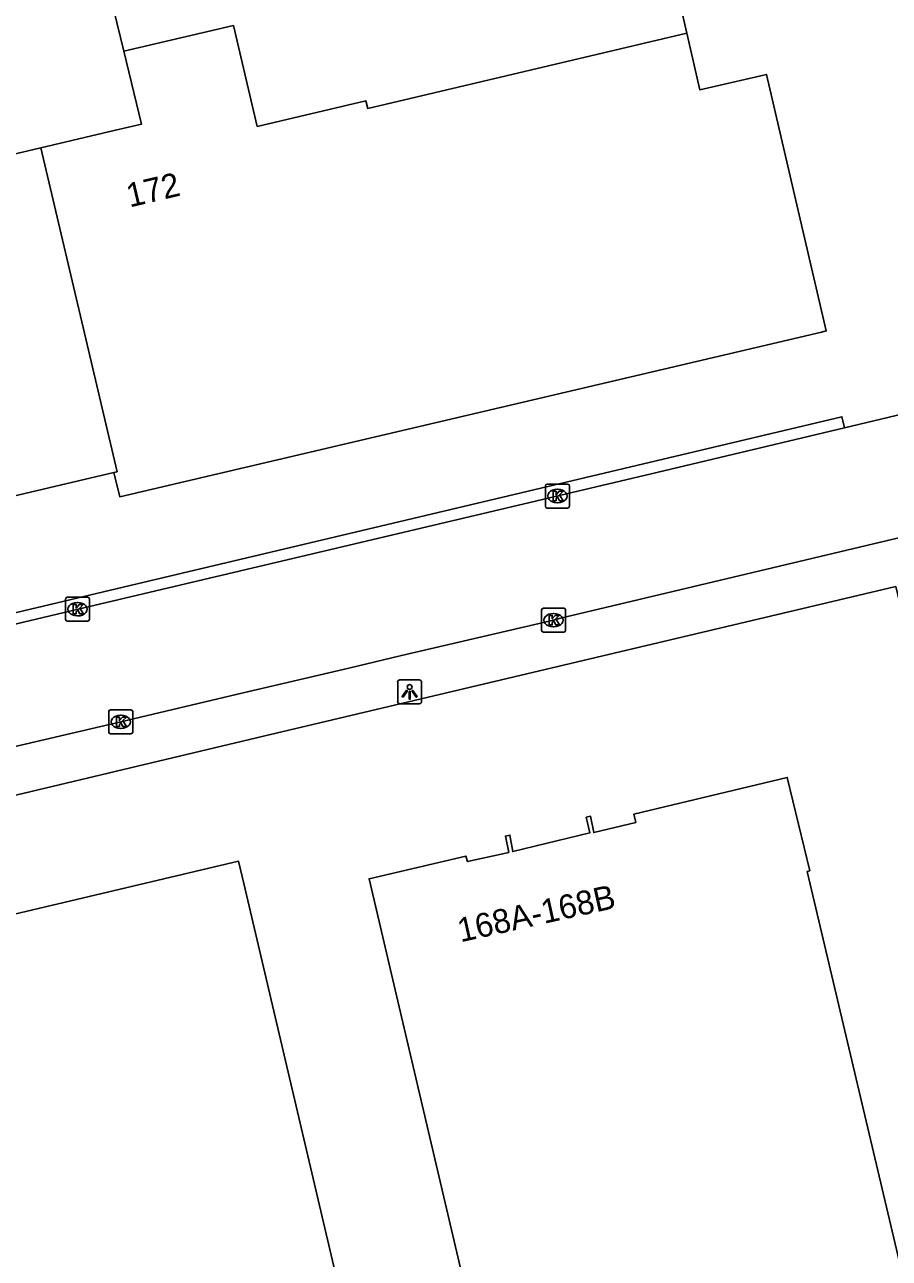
# Model space of a CAD drawing. Extents: x 158038 to 159242, y 380133 to 381214.
# Drawn here: x 158857.8 to 158893.9, y 381095.8 to 381147.3 of the extents above; entities that cross this region are included whole.
import ezdxf

# ---------------------------------------------------------------- set-up
doc = ezdxf.new("R2010")
doc.units = 0
for name, color, linetype in [('IMGEO_Kolk', 7, 'Continuous'), ('IMGEO_Lichtpunt', 7, 'Continuous'), ('IMGEO_Pand', 7, 'Continuous'), ('IMGEO_Pand_nummerreeks', 7, 'Continuous'), ('IMGEO_Rijbaan_lokaal_open', 7, 'Continuous'), ('IMGEO_Voetpad_open', 7, 'Continuous')]:
    doc.layers.add(name, color=color, linetype=linetype)

msp = doc.modelspace()

# ---------------------------------------------------------------- linework, layer by layer
at = {"layer": 'IMGEO_Kolk'}
for p, q in [((158879.538, 381127.237), (158879.538, 381128.089)), ((158879.613, 381128.163), (158880.465, 381128.163)), ((158880.026, 381127.943), (158880.051, 381127.943)), ((158880.539, 381128.089), (158880.539, 381127.237)), ((158880.049, 381127.383), (158880.024, 381127.383)), ((158880.465, 381127.163), (158879.613, 381127.163)), ((158859.515, 381122.513), (158859.515, 381123.365)), ((158859.59, 381123.439), (158860.442, 381123.439)), ((158860.003, 381123.219), (158860.028, 381123.219)), ((158860.516, 381123.365), (158860.516, 381122.513)), ((158860.026, 381122.659), (158860.001, 381122.659)), ((158879.378, 381122.056), (158879.378, 381122.908)), ((158879.453, 381122.982), (158880.305, 381122.982)), ((158879.866, 381122.762), (158879.891, 381122.762)), ((158880.379, 381122.908), (158880.379, 381122.056)), ((158860.442, 381122.439), (158859.59, 381122.439)), ((158879.889, 381122.202), (158879.864, 381122.202)), ((158880.305, 381121.982), (158879.453, 381121.982)), ((158861.319, 381117.812), (158861.319, 381118.664)), ((158861.394, 381118.738), (158862.246, 381118.738)), ((158862.32, 381118.664), (158862.32, 381117.812)), ((158861.807, 381118.518), (158861.832, 381118.518)), ((158862.246, 381117.738), (158861.394, 381117.738)), ((158861.83, 381117.958), (158861.805, 381117.958))]:
    msp.add_line(p, q, dxfattribs=at)
for points in [[(158879.538, 381127.237), (158879.538, 381128.089)], [(158879.613, 381128.163), (158880.465, 381128.163)], [(158879.859, 381127.863), (158879.982, 381127.863), (158879.982, 381127.712), (158880.112, 381127.863), (158880.276, 381127.863), (158880.13, 381127.712), (158880.283, 381127.463), (158880.131, 381127.463), (158880.046, 381127.627), (158879.982, 381127.56), (158879.982, 381127.463), (158879.859, 381127.463), (158879.859, 381127.863)], [(158880.539, 381128.089), (158880.539, 381127.237)], [(158880.465, 381127.163), (158879.613, 381127.163)], [(158859.515, 381122.513), (158859.515, 381123.365)], [(158859.59, 381123.439), (158860.442, 381123.439)], [(158860.516, 381123.365), (158860.516, 381122.513)], [(158859.836, 381123.139), (158859.959, 381123.139), (158859.959, 381122.988), (158860.089, 381123.139), (158860.253, 381123.139), (158860.107, 381122.988), (158860.26, 381122.739), (158860.108, 381122.739), (158860.023, 381122.903), (158859.959, 381122.836), (158859.959, 381122.739), (158859.836, 381122.739), (158859.836, 381123.139)], [(158879.378, 381122.056), (158879.378, 381122.908)], [(158879.453, 381122.982), (158880.305, 381122.982)], [(158879.699, 381122.682), (158879.822, 381122.682), (158879.822, 381122.531), (158879.952, 381122.682), (158880.116, 381122.682), (158879.97, 381122.531), (158880.123, 381122.282), (158879.971, 381122.282), (158879.886, 381122.446), (158879.822, 381122.379), (158879.822, 381122.282), (158879.699, 381122.282), (158879.699, 381122.682)], [(158880.379, 381122.908), (158880.379, 381122.056)], [(158860.442, 381122.439), (158859.59, 381122.439)], [(158880.305, 381121.982), (158879.453, 381121.982)], [(158861.319, 381117.812), (158861.319, 381118.664)], [(158861.394, 381118.738), (158862.246, 381118.738)], [(158862.32, 381118.664), (158862.32, 381117.812)], [(158861.64, 381118.438), (158861.763, 381118.438), (158861.763, 381118.287), (158861.893, 381118.438), (158862.057, 381118.438), (158861.911, 381118.287), (158862.064, 381118.038), (158861.912, 381118.038), (158861.827, 381118.202), (158861.763, 381118.135), (158861.763, 381118.038), (158861.64, 381118.038), (158861.64, 381118.438)], [(158862.246, 381117.738), (158861.394, 381117.738)]]:
    msp.add_lwpolyline(points, dxfattribs=at)
for centre, start, end in [((158879.615, 381128.087), 91.552, 178.448), ((158879.615, 381128.087), 91.552, 178.448), ((158880.463, 381128.087), 1.552, 88.448), ((158880.463, 381128.087), 1.552, 88.448), ((158879.615, 381127.239), 181.552, 268.448), ((158879.615, 381127.239), 181.552, 268.448), ((158880.463, 381127.239), 271.552, 358.448), ((158880.463, 381127.239), 271.552, 358.448), ((158859.592, 381123.363), 91.552, 178.448), ((158859.592, 381123.363), 91.552, 178.448), ((158860.44, 381123.363), 1.552, 88.448), ((158860.44, 381123.363), 1.552, 88.448), ((158879.455, 381122.906), 91.552, 178.448), ((158879.455, 381122.906), 91.552, 178.448), ((158880.303, 381122.906), 1.552, 88.448), ((158880.303, 381122.906), 1.552, 88.448), ((158859.592, 381122.515), 181.552, 268.448), ((158859.592, 381122.515), 181.552, 268.448), ((158860.44, 381122.515), 271.552, 358.448), ((158860.44, 381122.515), 271.552, 358.448), ((158879.455, 381122.058), 181.552, 268.448), ((158879.455, 381122.058), 181.552, 268.448), ((158880.303, 381122.058), 271.552, 358.448), ((158880.303, 381122.058), 271.552, 358.448), ((158861.396, 381118.662), 91.552, 178.448), ((158861.396, 381118.662), 91.552, 178.448), ((158862.244, 381118.662), 1.552, 88.448), ((158862.244, 381118.662), 1.552, 88.448), ((158861.396, 381117.814), 181.552, 268.448), ((158861.396, 381117.814), 181.552, 268.448), ((158862.244, 381117.814), 271.552, 358.448), ((158862.244, 381117.814), 271.552, 358.448)]:
    msp.add_arc(centre, 0.0765, start, end, dxfattribs=at)
for centre, major_axis, ratio, start_param, end_param in [((158880.025, 381127.663), (-0.387, 0.002), 0.722429, 4.712389, 7.853982), ((158880.05, 381127.663), (-0.39, 0.002), 0.717154, 1.570796, 4.712389), ((158860.002, 381122.939), (-0.387, 0.002), 0.722429, 4.712389, 7.853982), ((158860.027, 381122.939), (-0.39, 0.002), 0.717154, 1.570796, 4.712389), ((158879.865, 381122.482), (-0.387, 0.002), 0.722429, 4.712389, 7.853982), ((158879.89, 381122.482), (-0.39, 0.002), 0.717154, 1.570796, 4.712389), ((158861.806, 381118.238), (-0.387, 0.002), 0.722429, 4.712389, 7.853982), ((158861.831, 381118.238), (-0.39, 0.002), 0.717154, 1.570796, 4.712389)]:
    msp.add_ellipse(centre, major_axis=major_axis, ratio=ratio, start_param=start_param, end_param=end_param, dxfattribs=at)
at = {"layer": 'IMGEO_Lichtpunt'}
for p, q in [((158873.375, 381119.894), (158873.375, 381119.087)), ((158873.375, 381119.894), (158873.375, 381119.087)), ((158874.277, 381119.989), (158873.469, 381119.989)), ((158874.277, 381119.989), (158873.469, 381119.989)), ((158874.371, 381119.087), (158874.371, 381119.894)), ((158874.371, 381119.087), (158874.371, 381119.894)), ((158873.469, 381118.993), (158874.277, 381118.993)), ((158873.469, 381118.993), (158874.277, 381118.993))]:
    msp.add_line(p, q, dxfattribs=at)
for points in [[(158873.749, 381119.558), (158873.788, 381119.53), (158873.6, 381119.268), (158873.562, 381119.295), (158873.749, 381119.558)], [(158873.961, 381119.53), (158873.999, 381119.557), (158874.186, 381119.295), (158874.147, 381119.267), (158873.961, 381119.53)], [(158873.851, 381119.51), (158873.898, 381119.51), (158873.898, 381119.188), (158873.851, 381119.188), (158873.851, 381119.51)]]:
    msp.add_lwpolyline(points, dxfattribs=at)
msp.add_circle((158873.874, 381119.692), 0.0994, dxfattribs=at)
for centre, start, end in [((158873.469, 381119.894), 90, 180), ((158873.469, 381119.894), 90, 180), ((158874.277, 381119.894), 0, 90), ((158874.277, 381119.894), 0, 90), ((158873.469, 381119.087), 180, 270), ((158873.469, 381119.087), 180, 270), ((158874.277, 381119.087), 270, 0), ((158874.277, 381119.087), 270, 360)]:
    msp.add_arc(centre, 0.0946, start, end, dxfattribs=at)
at = {"layer": 'IMGEO_Pand'}
for points in [[(158885.442, 381146.976), (158881.3, 381165.035), (158873.229, 381163.119)], [(158859.886, 381155.012), (158860.419, 381152.607), (158861.883, 381152.952), (158862.818, 381148.982), (158861.36, 381148.639), (158861.95, 381146.224)], [(158885.442, 381146.976), (158885.985, 381144.611), (158888.529, 381145.205), (158888.76, 381145.259), (158891.259, 381134.554), (158891.063, 381134.507), (158861.775, 381127.63), (158861.536, 381128.647)], [(158861.95, 381146.224), (158866.523, 381147.3), (158867.515, 381143.087), (158872.051, 381144.155), (158872.125, 381143.84), (158885.442, 381146.976)], [(158858.483, 381142.199), (158861.6, 381142.933), (158862.692, 381143.19), (158861.95, 381146.224)], [(158861.536, 381128.647), (158853.14, 381126.67), (158853.38, 381125.649), (158839.723, 381122.41), (158839.267, 381124.321), (158836.656, 381123.702), (158833.676, 381136.351), (158840.091, 381137.855), (158843.474, 381138.67), (158843.345, 381139.24), (158845.376, 381139.719), (158845.485, 381139.335), (158845.605, 381139.165), (158858.483, 381142.199)], [(158861.536, 381128.647), (158861.668, 381128.678), (158858.483, 381142.199)], [(158876.751, 381092.239), (158873.324, 381106.822), (158872.18, 381111.689), (158876.215, 381112.637), (158876.287, 381112.403), (158878.01, 381112.786), (158877.868, 381113.468), (158878.058, 381113.512), (158878.178, 381112.826), (158881.388, 381113.601), (158881.241, 381114.258), (158881.427, 381114.299), (158881.557, 381113.614), (158883.308, 381114.043), (158883.229, 381114.388), (158889.628, 381115.921), (158890.572, 381112.02), (158890.46, 381111.985), (158895.457, 381090.858)], [(158873.657, 381082.952), (158835.674, 381074.006), (158831.283, 381092.737), (158831.15, 381093.306), (158830.926, 381093.253), (158828.516, 381103.385), (158866.74, 381112.42), (158866.959, 381111.485), (158873.657, 381082.952)]]:
    msp.add_lwpolyline(points, dxfattribs=at)
at = {"layer": 'IMGEO_Rijbaan_lokaal_open'}
for points in [[(158943.485, 381136.729), (158936.428, 381135.068), (158931.236, 381133.851), (158927.039, 381132.858), (158918.261, 381130.766), (158915.915, 381130.226), (158907.953, 381128.325), (158906.931, 381128.883), (158905.731, 381128.613), (158898.688, 381126.943), (158898.457, 381126.903), (158894.045, 381125.862), (158880.12, 381122.55), (158879.879, 381122.483), (158873.528, 381121), (158871.343, 381120.485), (158866.932, 381119.445), (158861.82, 381118.239), (158843.751, 381114.022)], [(158892.02, 381130.51), (158897.848, 381131.907)], [(158840.713, 381118.376), (158842.874, 381118.862), (158859.994, 381122.933), (158884.188, 381128.644), (158892.02, 381130.51)]]:
    msp.add_lwpolyline(points, dxfattribs=at)
at = {"layer": 'IMGEO_Voetpad_open'}
for points in [[(158838.311, 381118.253), (158863.04, 381124.122), (158891.91, 381130.973), (158892.02, 381130.51)], [(158935.076, 381123.331), (158917.576, 381119.084), (158917.672, 381118.676), (158917.126, 381118.535), (158917.029, 381118.946), (158912.873, 381117.9), (158912.826, 381118.066), (158909.83, 381117.305), (158896.589, 381114.197), (158896.486, 381114.173), (158894.157, 381123.882), (158874.061, 381119.125), (158867.783, 381117.637), (158831.385, 381108.974)]]:
    msp.add_lwpolyline(points, dxfattribs=at)

# ---------------------------------------------------------------- texts
at = {"layer": 'IMGEO_Pand_nummerreeks'}
for s, rotation, p in [('172', 13.2489, (158862.19, 381139.703)), ('168A-168B', 12.5004, (158875.997, 381109.034))]:
    msp.add_text(s, height=1, rotation=rotation, dxfattribs=at).set_placement(p)

doc.saveas('drawing.dxf')
